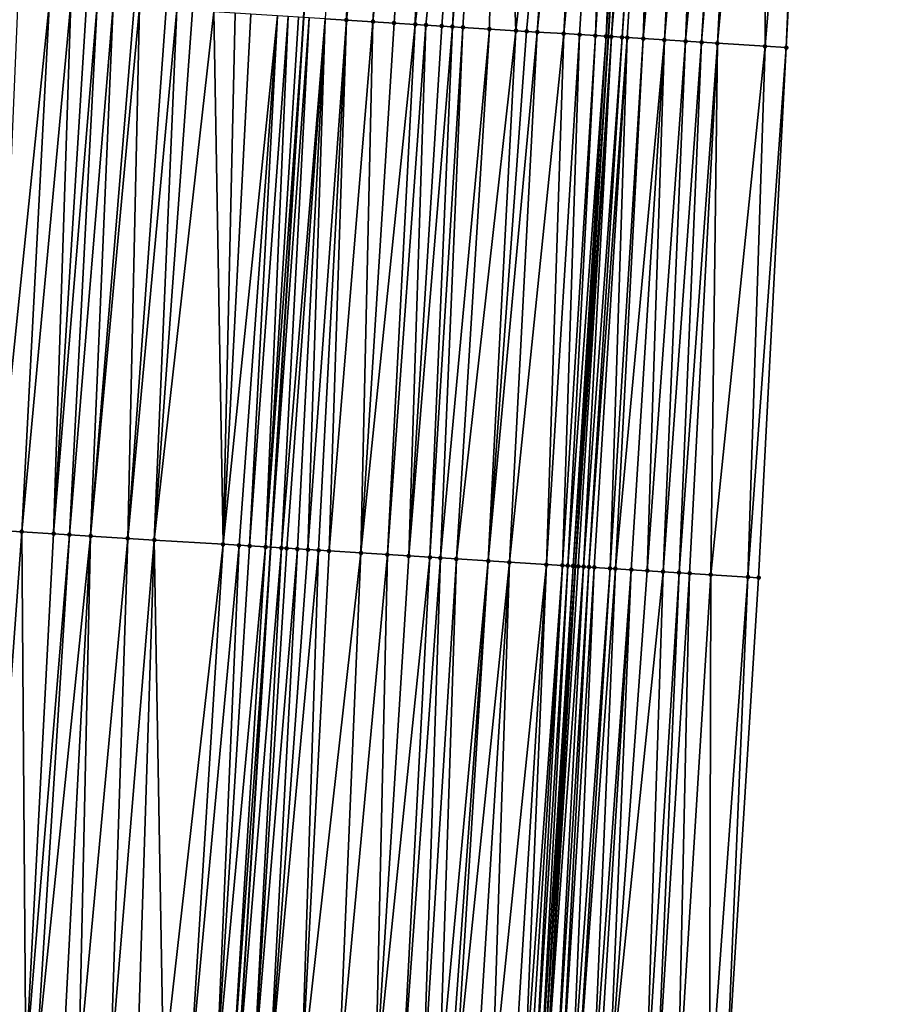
# Model space of a CAD drawing. Header units: feet. Extents: x 2004186 to 2014793, y 836912 to 864902.
# Tile 275 of 656: x 2010718 to 2010751, y 845384 to 845421. Entities that reach past the tile are written whole.
import ezdxf

# ---------------------------------------------------------------- set-up
doc = ezdxf.new("R2010")
doc.units = ezdxf.units.FT
doc.header["$LTSCALE"] = 100
doc.header["$MEASUREMENT"] = 0
for name, color, linetype, lineweight in [('EP_Travel Lane', 5, 'Continuous', 40), ('GPL_Skip Line', 2, 'Continuous', 40), ('Road Shots', 4, 'Continuous', 200), ('Road X-Section', 30, 'Continuous', 13)]:
    doc.layers.add(name, color=color, linetype=linetype, lineweight=lineweight)
doc.layers.add('I-77 SB_MM21-27-Surface-Border', color=7, linetype='Continuous')
doc.layers.add('I-77 SB_MM21-27-Surface-TIN', color=7, linetype='Continuous')

msp = doc.modelspace()

# ---------------------------------------------------------------- linework, layer by layer
at = {"layer": 'EP_Travel Lane'}
msp.add_polyline3d([(2010724.632847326, 845161.3150765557, 420.3935569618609), (2010725.854958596, 845181.2724565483, 420.6239400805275), (2010727.077034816, 845201.2292641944, 420.8299100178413), (2010728.299182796, 845221.1872436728, 421.0287840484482), (2010729.521473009, 845241.147545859, 421.2276827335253), (2010730.743808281, 845261.1085838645, 421.368372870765), (2010731.966360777, 845281.0699911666, 421.5970695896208), (2010733.200203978, 845301.0379699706, 421.7623016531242), (2010734.445065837, 845320.9984826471, 421.93588722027), (2010735.689850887, 845340.9577637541, 422.1474841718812), (2010736.934682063, 845360.9177844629, 422.3431754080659), (2010738.179500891, 845380.8776071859, 422.5600253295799), (2010739.424329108, 845400.8375804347, 422.76288126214), (2010740.669119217, 845420.7969426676, 422.9886460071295), (2010741.913966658, 845440.7572241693, 423.1824225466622), (2010743.147792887, 845460.7465375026, 423.3641605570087), (2010744.358127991, 845480.7147733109, 423.5769885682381), (2010745.534212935, 845500.6996814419, 423.7606588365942)], dxfattribs=at)
at = {"layer": 'GPL_Skip Line'}
msp.add_polyline3d([(2010712.907572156, 845162.0530814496, 420.5808759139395), (2010714.167060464, 845182.0081641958, 420.8089347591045), (2010715.426537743, 845201.9630721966, 420.9959033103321), (2010716.686061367, 845221.918714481, 421.189649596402), (2010717.945758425, 845241.877104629, 421.3686069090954), (2010719.205474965, 845261.8358034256, 421.4966212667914), (2010720.465097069, 845281.7946909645, 421.7053708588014), (2010721.718266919, 845301.754308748, 421.8628080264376), (2010722.964630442, 845321.7147774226, 421.998190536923), (2010724.210918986, 845341.6740452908, 422.1988939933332), (2010725.457265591, 845361.634243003, 422.364738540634), (2010726.703593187, 845381.5941362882, 422.5644940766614), (2010727.949923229, 845401.5540687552, 422.7620795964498), (2010729.196212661, 845421.5133508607, 422.9865330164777), (2010730.442296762, 845441.4733415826, 423.1701646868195), (2010731.66341167, 845461.433952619, 423.3477976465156), (2010732.852232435, 845481.396925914, 423.5040927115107), (2010734.017537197, 845501.3618563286, 423.6647231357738)], dxfattribs=at)
at = {"layer": 'I-77 SB_MM21-27-Surface-Border', "color": 3, "linetype": 'ByBlock', "lineweight": -2}
msp.add_polyline3d([(2010751.388839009, 845500.362919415, 423.8273074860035), (2010750.221738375, 845480.3672347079, 423.6017408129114), (2010749.431602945, 845460.370289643, 423.386504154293), (2010748.407332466, 845440.3519619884, 423.1794726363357), (2010747.36085481, 845420.3794303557, 422.956299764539), (2010746.314189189, 845400.4078855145, 422.7114001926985), (2010745.067891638, 845380.4484733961, 422.461686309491), (2010744.021187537, 845360.4763123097, 422.2382229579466), (2010741.377584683, 845340.6037222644, 422.0289556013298), (2010741.528599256, 845320.557597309, 421.778240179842), (2010740.282210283, 845300.5967210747, 421.6041025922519), (2010739.02837748, 845280.6265167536, 421.380726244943), (2010737.569102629, 845260.6794357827, 421.1655217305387), (2010736.309392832, 845240.720843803, 420.9974198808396), (2010734.650537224, 845220.7883961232, 420.8122539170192), (2010733.191416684, 845200.8454455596, 420.6018358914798), (2010732.131609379, 845180.879003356, 420.3721934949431), (2010730.872119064, 845160.9238887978, 420.1549066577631)], dxfattribs=at)
at = {"layer": 'I-77 SB_MM21-27-Surface-TIN', "color": 128, "linetype": 'ByBlock', "lineweight": -2}
for points in [[(2010731.240743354, 845441.4235114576, 423.1695345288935), (2010729.994662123, 845421.4635666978, 422.979454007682), (2010730.793106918, 845421.4137078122, 422.9797200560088)], [(2010733.0372424, 845441.3113010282, 423.1789004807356), (2010731.240743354, 845441.4235114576, 423.1695345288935), (2010730.793106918, 845421.4137078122, 422.9797200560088)], [(2010733.0372424, 845441.3113010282, 423.1789004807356), (2010730.793106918, 845421.4137078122, 422.9797200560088), (2010731.791160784, 845421.3513501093, 422.9834041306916)], [(2010733.83568511, 845441.261408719, 423.1855082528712), (2010733.0372424, 845441.3113010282, 423.1789004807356), (2010731.791160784, 845421.3513501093, 422.9834041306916)], [(2010733.83568511, 845441.261408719, 423.1855082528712), (2010731.791160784, 845421.3513501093, 422.9834041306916), (2010732.58960197, 845421.3014334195, 422.9893521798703)], [(2010733.83568511, 845441.261408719, 423.1855082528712), (2010732.58960197, 845421.3014334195, 422.9893521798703), (2010733.388042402, 845421.251504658, 422.9964868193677)], [(2010735.831800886, 845441.1368221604, 423.185241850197), (2010733.83568511, 845441.261408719, 423.1855082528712), (2010733.388042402, 845421.251504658, 422.9964868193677)], [(2010735.831800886, 845441.1368221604, 423.185241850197), (2010733.388042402, 845421.251504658, 422.9964868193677), (2010733.787262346, 845421.2265359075, 423.0004836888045)], [(2010735.831800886, 845441.1368221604, 423.185241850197), (2010733.787262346, 845421.2265359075, 423.0004836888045), (2010734.386097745, 845421.1891706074, 422.997845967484)], [(2010735.831800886, 845441.1368221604, 423.185241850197), (2010734.386097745, 845421.1891706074, 422.997845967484), (2010734.785318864, 845421.164220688, 422.9999917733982)], [(2010736.430633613, 845441.0994140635, 423.1889016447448), (2010735.831800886, 845441.1368221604, 423.185241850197), (2010734.785318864, 845421.164220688, 422.9999917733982)], [(2010736.430633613, 845441.0994140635, 423.1889016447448), (2010734.785318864, 845421.164220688, 422.9999917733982), (2010735.184540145, 845421.1392733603, 423.0018828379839)], [(2010736.430633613, 845441.0994140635, 423.1889016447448), (2010735.184540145, 845421.1392733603, 423.0018828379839), (2010736.182596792, 845421.0769601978, 423.0011887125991)], [(2010736.430633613, 845441.0994140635, 423.1889016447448), (2010736.182596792, 845421.0769601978, 423.0011887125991), (2010737.180655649, 845421.0146824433, 422.9970140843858)], [(2010739.424808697, 845440.912556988, 423.1858526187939), (2010736.430633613, 845441.0994140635, 423.1889016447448), (2010737.180655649, 845421.0146824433, 422.9970140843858)], [(2010739.424808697, 845440.912556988, 423.1858526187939), (2010737.180655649, 845421.0146824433, 422.9970140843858), (2010737.579877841, 845420.9897496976, 422.9974717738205)], [(2010739.424808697, 845440.912556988, 423.1858526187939), (2010737.579877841, 845420.9897496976, 422.9974717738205), (2010737.979101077, 845420.9648336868, 422.9962844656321)], [(2010740.023641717, 845440.8751535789, 423.1889667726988), (2010739.424808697, 845440.912556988, 423.1858526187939), (2010737.979101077, 845420.9648336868, 422.9962844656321)], [(2010740.023641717, 845440.8751535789, 423.1889667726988), (2010737.979101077, 845420.9648336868, 422.9962844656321), (2010738.97715485, 845420.9024745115, 423.0001133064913)], [(2010740.822090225, 845440.8253541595, 423.1847626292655), (2010740.023641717, 845440.8751535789, 423.1889667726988), (2010738.97715485, 845420.9024745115, 423.0001133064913)], [(2010740.822090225, 845440.8253541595, 423.1847626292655), (2010738.97715485, 845420.9024745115, 423.0001133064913), (2010739.575988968, 845420.8650886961, 422.999492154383)], [(2010740.822090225, 845440.8253541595, 423.1847626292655), (2010739.575988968, 845420.8650886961, 422.999492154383), (2010740.174824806, 845420.8277304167, 422.9961643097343)], [(2010741.42092785, 845440.7880245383, 423.1792882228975), (2010740.822090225, 845440.8253541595, 423.1847626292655), (2010740.174824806, 845420.8277304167, 422.9961643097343)], [(2010741.42092785, 845440.7880245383, 423.1792882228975), (2010740.174824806, 845420.8277304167, 422.9961643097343), (2010740.574052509, 845420.8028859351, 422.9879458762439)], [(2010741.820150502, 845440.7630991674, 423.1801729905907), (2010741.42092785, 845440.7880245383, 423.1792882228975), (2010740.574052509, 845420.8028859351, 422.9879458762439)], [(2010741.820150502, 845440.7630991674, 423.1801729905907), (2010740.574052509, 845420.8028859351, 422.9879458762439), (2010741.913966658, 845440.7572241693, 423.1824225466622)], [(2010740.574052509, 845420.8028859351, 422.9879458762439), (2010740.669119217, 845420.7969426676, 422.9886460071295), (2010741.913966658, 845440.7572241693, 423.1824225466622)], [(2010740.773662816, 845420.790406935, 422.9894159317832), (2010741.913966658, 845440.7572241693, 423.1824225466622), (2010740.669119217, 845420.7969426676, 422.9886460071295)], [(2010742.418977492, 845440.7255991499, 423.1945318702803), (2010741.913966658, 845440.7572241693, 423.1824225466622), (2010740.773662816, 845420.790406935, 422.9894159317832)], [(2010742.418977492, 845440.7255991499, 423.1945318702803), (2010740.773662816, 845420.790406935, 422.9894159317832), (2010741.172877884, 845420.7653601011, 423.0010881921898)], [(2010742.618588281, 845440.7131278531, 423.1959765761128), (2010742.418977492, 845440.7255991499, 423.1945318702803), (2010741.172877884, 845420.7653601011, 423.0010881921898)], [(2010742.618588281, 845440.7131278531, 423.1959765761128), (2010741.172877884, 845420.7653601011, 423.0010881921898), (2010741.372488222, 845420.7528815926, 423.0025099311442)], [(2010742.618588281, 845440.7131278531, 423.1959765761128), (2010741.372488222, 845420.7528815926, 423.0025099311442), (2010741.971326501, 845420.7155624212, 422.9953378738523)], [(2010743.816260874, 845440.6384260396, 423.1899828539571), (2010742.618588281, 845440.7131278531, 423.1959765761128), (2010741.971326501, 845420.7155624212, 422.9953378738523)], [(2010743.816260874, 845440.6384260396, 423.1899828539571), (2010741.971326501, 845420.7155624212, 422.9953378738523), (2010742.769773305, 845420.6657356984, 422.9924423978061)], [(2010744.415093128, 845440.6010103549, 423.1945257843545), (2010743.816260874, 845440.6384260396, 423.1899828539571), (2010742.769773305, 845420.6657356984, 422.9924423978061)], [(2010744.415093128, 845440.6010103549, 423.1945257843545), (2010742.769773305, 845420.6657356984, 422.9924423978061), (2010743.568222, 845420.6159392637, 422.9865696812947)], [(2010745.413153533, 845440.5387574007, 423.1896989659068), (2010744.415093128, 845440.6010103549, 423.1945257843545), (2010743.568222, 845420.6159392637, 422.9865696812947)], [(2010745.413153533, 845440.5387574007, 423.1896989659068), (2010743.568222, 845420.6159392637, 422.9865696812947), (2010744.167061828, 845420.5786449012, 422.9769589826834)], [(2010745.812378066, 845440.5138621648, 423.1870761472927), (2010745.413153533, 845440.5387574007, 423.1896989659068), (2010744.167061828, 845420.5786449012, 422.9769589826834)], [(2010745.812378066, 845440.5138621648, 423.1870761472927), (2010744.167061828, 845420.5786449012, 422.9769589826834), (2010744.765898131, 845420.5412940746, 422.9728985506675)], [(2010746.61082418, 845440.4640244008, 423.1873351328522), (2010745.812378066, 845440.5138621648, 423.1870761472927), (2010744.765898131, 845420.5412940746, 422.9728985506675)], [(2010746.61082418, 845440.4640244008, 423.1873351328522), (2010744.765898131, 845420.5412940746, 422.9728985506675), (2010746.562406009, 845420.4292250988, 422.9623387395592)], [(2010748.207720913, 845440.364421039, 423.1794533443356), (2010746.61082418, 845440.4640244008, 423.1873351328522), (2010746.562406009, 845420.4292250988, 422.9623387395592)], [(2010748.207720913, 845440.364421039, 423.1794533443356), (2010746.562406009, 845420.4292250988, 422.9623387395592), (2010747.36085481, 845420.3794303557, 422.956299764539)], [(2010748.207720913, 845440.364421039, 423.1794533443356), (2010747.36085481, 845420.3794303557, 422.956299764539), (2010748.407332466, 845440.3519619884, 423.1794726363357)], [(2010719.614874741, 845422.1116515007, 422.9839290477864), (2010718.417202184, 845422.1863539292, 422.9919736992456), (2010717.570127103, 845402.2020135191, 422.7805602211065)], [(2010719.614874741, 845422.1116515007, 422.9839290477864), (2010717.570127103, 845402.2020135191, 422.7805602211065), (2010718.568186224, 845402.1397399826, 422.77591064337)], [(2010720.413320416, 845422.0618066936, 422.9828112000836), (2010719.614874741, 845422.1116515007, 422.9839290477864), (2010718.568186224, 845402.1397399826, 422.77591064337)], [(2010720.413320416, 845422.0618066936, 422.9828112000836), (2010718.568186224, 845402.1397399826, 422.77591064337), (2010719.76585821, 845402.0650284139, 422.7686704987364)], [(2010721.012160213, 845422.0245118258, 422.9732501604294), (2010720.413320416, 845422.0618066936, 422.9828112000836), (2010719.76585821, 845402.0650284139, 422.7686704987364)], [(2010721.411383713, 845421.9996000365, 422.9716478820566), (2010721.012160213, 845422.0245118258, 422.9732501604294), (2010719.76585821, 845402.0650284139, 422.7686704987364)], [(2010721.411383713, 845421.9996000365, 422.9716478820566), (2010719.76585821, 845402.0650284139, 422.7686704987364), (2010720.364693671, 845402.0276641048, 422.765899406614)], [(2010722.010214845, 845421.9621664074, 422.9757267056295), (2010721.411383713, 845421.9996000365, 422.9716478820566), (2010720.364693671, 845402.0276641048, 422.765899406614)], [(2010722.010214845, 845421.9621664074, 422.9757267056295), (2010720.364693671, 845402.0276641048, 422.765899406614), (2010721.163137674, 845401.9777925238, 422.7674332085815)], [(2010722.808654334, 845421.9122225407, 422.9843461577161), (2010722.010214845, 845421.9621664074, 422.9757267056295), (2010721.163137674, 845401.9777925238, 422.7674332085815)], [(2010723.008265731, 845421.8997609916, 422.9841008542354), (2010722.808654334, 845421.9122225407, 422.9843461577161), (2010721.163137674, 845401.9777925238, 422.7674332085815)], [(2010723.008265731, 845421.8997609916, 422.9841008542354), (2010721.163137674, 845401.9777925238, 422.7674332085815), (2010722.560419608, 845401.8905961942, 422.7622561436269)], [(2010724.006331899, 845421.8376003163, 422.9684176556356), (2010723.008265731, 845421.8997609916, 422.9841008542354), (2010722.560419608, 845401.8905961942, 422.7622561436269)], [(2010724.405553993, 845421.8126659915, 422.9690305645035), (2010724.006331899, 845421.8376003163, 422.9684176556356), (2010722.560419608, 845401.8905961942, 422.7622561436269)], [(2010724.405553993, 845421.8126659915, 422.9690305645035), (2010722.560419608, 845401.8905961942, 422.7622561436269), (2010723.558478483, 845401.8283187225, 422.7579984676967)], [(2010725.004385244, 845421.7752342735, 422.9729215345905), (2010724.405553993, 845421.8126659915, 422.9690305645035), (2010723.558478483, 845401.8283187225, 422.7579984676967)], [(2010725.802832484, 845421.7254145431, 422.9693387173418), (2010725.004385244, 845421.7752342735, 422.9729215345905), (2010723.558478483, 845401.8283187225, 422.7579984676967)], [(2010725.802832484, 845421.7254145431, 422.9693387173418), (2010723.558478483, 845401.8283187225, 422.7579984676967), (2010726.153425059, 845401.6662932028, 422.7572950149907)], [(2010726.601275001, 845421.6755191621, 422.9731921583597), (2010725.802832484, 845421.7254145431, 422.9693387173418), (2010726.153425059, 845401.6662932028, 422.7572950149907)], [(2010727.200105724, 845421.638078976, 422.9779155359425), (2010726.601275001, 845421.6755191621, 422.9731921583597), (2010726.153425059, 845401.6662932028, 422.7572950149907)], [(2010728.198161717, 845421.575755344, 422.9782505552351), (2010727.200105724, 845421.638078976, 422.9779155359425), (2010726.153425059, 845401.6662932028, 422.7572950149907)], [(2010728.198161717, 845421.575755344, 422.9782505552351), (2010726.153425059, 845401.6662932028, 422.7572950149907), (2010726.752257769, 845401.6288848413, 422.7589110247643)], [(2010728.198161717, 845421.575755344, 422.9782505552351), (2010726.752257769, 845401.6288848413, 422.7589110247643), (2010727.151481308, 845401.6039736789, 422.7572252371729)], [(2010728.597379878, 845421.5507580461, 422.9850535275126), (2010728.198161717, 845421.575755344, 422.9782505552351), (2010727.151481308, 845401.6039736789, 422.7572252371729)], [(2010728.597379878, 845421.5507580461, 422.9850535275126), (2010727.151481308, 845401.6039736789, 422.7572252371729), (2010727.750312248, 845401.5665369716, 422.7616641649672)], [(2010728.996601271, 845421.5258125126, 422.9867682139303), (2010728.597379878, 845421.5507580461, 422.9850535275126), (2010727.750312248, 845401.5665369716, 422.7616641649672)], [(2010728.996601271, 845421.5258125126, 422.9867682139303), (2010727.750312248, 845401.5665369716, 422.7616641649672), (2010729.196212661, 845421.5133508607, 422.9865330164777)], [(2010727.750312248, 845401.5665369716, 422.7616641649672), (2010727.949923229, 845401.5540687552, 422.7620795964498), (2010729.196212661, 845421.5133508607, 422.9865330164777)], [(2010729.395824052, 845421.5008892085, 422.9862978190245), (2010729.196212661, 845421.5133508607, 422.9865330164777), (2010727.949923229, 845401.5540687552, 422.7620795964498)], [(2010729.395824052, 845421.5008892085, 422.9862978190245), (2010727.949923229, 845401.5540687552, 422.7620795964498), (2010728.34914519, 845401.5291323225, 422.7629104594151)], [(2010729.994662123, 845421.4635666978, 422.979454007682), (2010729.395824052, 845421.5008892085, 422.9862978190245), (2010728.34914519, 845401.5291323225, 422.7629104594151)], [(2010729.994662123, 845421.4635666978, 422.979454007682), (2010728.34914519, 845401.5291323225, 422.7629104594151), (2010728.54875358, 845401.5166226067, 422.7674587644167)], [(2010729.994662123, 845421.4635666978, 422.979454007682), (2010728.54875358, 845401.5166226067, 422.7674587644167), (2010728.947973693, 845401.4916565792, 422.7712369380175)], [(2010729.994662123, 845421.4635666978, 422.979454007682), (2010728.947973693, 845401.4916565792, 422.7712369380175), (2010729.347196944, 845401.4667407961, 422.7700113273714)], [(2010730.793106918, 845421.4137078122, 422.9797200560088), (2010729.994662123, 845421.4635666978, 422.979454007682), (2010729.347196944, 845401.4667407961, 422.7700113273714)], [(2010730.793106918, 845421.4137078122, 422.9797200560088), (2010729.347196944, 845401.4667407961, 422.7700113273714), (2010729.746423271, 845401.4418742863, 422.7638786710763)], [(2010730.793106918, 845421.4137078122, 422.9797200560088), (2010729.746423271, 845401.4418742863, 422.7638786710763), (2010730.145646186, 845401.4169531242, 422.7631887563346)], [(2010731.791160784, 845421.3513501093, 422.9834041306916), (2010730.793106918, 845421.4137078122, 422.9797200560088), (2010730.145646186, 845401.4169531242, 422.7631887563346)], [(2010731.791160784, 845421.3513501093, 422.9834041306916), (2010730.145646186, 845401.4169531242, 422.7631887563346), (2010731.343309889, 845401.3421088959, 422.7691599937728)], [(2010732.58960197, 845421.3014334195, 422.9893521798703), (2010731.791160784, 845421.3513501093, 422.9834041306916), (2010731.343309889, 845401.3421088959, 422.7691599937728)], [(2010733.388042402, 845421.251504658, 422.9964868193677), (2010732.58960197, 845421.3014334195, 422.9893521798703), (2010731.343309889, 845401.3421088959, 422.7691599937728)], [(2010733.388042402, 845421.251504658, 422.9964868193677), (2010731.343309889, 845401.3421088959, 422.7691599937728), (2010732.341357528, 845401.2796514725, 422.7828234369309)], [(2010733.787262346, 845421.2265359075, 423.0004836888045), (2010733.388042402, 845421.251504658, 422.9964868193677), (2010732.341357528, 845401.2796514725, 422.7828234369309)], [(2010733.787262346, 845421.2265359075, 423.0004836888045), (2010732.341357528, 845401.2796514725, 422.7828234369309), (2010733.139799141, 845401.2297416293, 422.7881677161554)], [(2010734.386097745, 845421.1891706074, 422.997845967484), (2010733.787262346, 845421.2265359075, 423.0004836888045), (2010733.139799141, 845401.2297416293, 422.7881677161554)], [(2010734.785318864, 845421.164220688, 422.9999917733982), (2010734.386097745, 845421.1891706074, 422.997845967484), (2010733.139799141, 845401.2297416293, 422.7881677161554)], [(2010734.785318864, 845421.164220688, 422.9999917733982), (2010733.139799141, 845401.2297416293, 422.7881677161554), (2010733.93824436, 845401.1798895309, 422.7877612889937)], [(2010735.184540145, 845421.1392733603, 423.0018828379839), (2010734.785318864, 845421.164220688, 422.9999917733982), (2010733.93824436, 845401.1798895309, 422.7877612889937)], [(2010735.184540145, 845421.1392733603, 423.0018828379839), (2010733.93824436, 845401.1798895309, 422.7877612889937), (2010734.337467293, 845401.1549686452, 422.7870438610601)], [(2010736.182596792, 845421.0769601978, 423.0011887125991), (2010735.184540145, 845421.1392733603, 423.0018828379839), (2010734.337467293, 845401.1549686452, 422.7870438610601)], [(2010736.182596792, 845421.0769601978, 423.0011887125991), (2010734.337467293, 845401.1549686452, 422.7870438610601), (2010734.936303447, 845401.1176154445, 422.7831665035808)], [(2010737.180655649, 845421.0146824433, 422.9970140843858), (2010736.182596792, 845421.0769601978, 423.0011887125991), (2010734.936303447, 845401.1176154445, 422.7831665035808)], [(2010737.180655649, 845421.0146824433, 422.9970140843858), (2010734.936303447, 845401.1176154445, 422.7831665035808), (2010736.133971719, 845401.042844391, 422.7818503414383)], [(2010737.579877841, 845420.9897496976, 422.9974717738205), (2010737.180655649, 845421.0146824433, 422.9970140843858), (2010736.133971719, 845401.042844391, 422.7818503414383)], [(2010737.979101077, 845420.9648336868, 422.9962844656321), (2010737.579877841, 845420.9897496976, 422.9974717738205), (2010736.133971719, 845401.042844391, 422.7818503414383)], [(2010737.979101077, 845420.9648336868, 422.9962844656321), (2010736.133971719, 845401.042844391, 422.7818503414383), (2010736.93241393, 845400.9929441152, 422.7862418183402)], [(2010738.97715485, 845420.9024745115, 423.0001133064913), (2010737.979101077, 845420.9648336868, 422.9962844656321), (2010736.93241393, 845400.9929441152, 422.7862418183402)], [(2010738.97715485, 845420.9024745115, 423.0001133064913), (2010736.93241393, 845400.9929441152, 422.7862418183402), (2010738.329692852, 845400.9056995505, 422.7858684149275)], [(2010739.575988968, 845420.8650886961, 422.999492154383), (2010738.97715485, 845420.9024745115, 423.0001133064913), (2010738.329692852, 845400.9056995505, 422.7858684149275)], [(2010739.575988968, 845420.8650886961, 422.999492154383), (2010738.329692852, 845400.9056995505, 422.7858684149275), (2010738.928528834, 845400.8683435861, 422.7822662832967)], [(2010740.174824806, 845420.8277304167, 422.9961643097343), (2010739.575988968, 845420.8650886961, 422.999492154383), (2010738.928528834, 845400.8683435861, 422.7822662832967)], [(2010740.174824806, 845420.8277304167, 422.9961643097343), (2010738.928528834, 845400.8683435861, 422.7822662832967), (2010739.12814558, 845400.8559676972, 422.7734869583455)], [(2010740.574052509, 845420.8028859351, 422.9879458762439), (2010740.174824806, 845420.8277304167, 422.9961643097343), (2010739.12814558, 845400.8559676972, 422.7734869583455)], [(2010740.574052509, 845420.8028859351, 422.9879458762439), (2010739.12814558, 845400.8559676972, 422.7734869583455), (2010739.327764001, 845400.8436186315, 422.7620363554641)], [(2010740.574052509, 845420.8028859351, 422.9879458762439), (2010739.327764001, 845400.8436186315, 422.7620363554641), (2010740.669119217, 845420.7969426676, 422.9886460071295)], [(2010739.327764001, 845400.8436186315, 422.7620363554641), (2010739.424329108, 845400.8375804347, 422.76288126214), (2010740.669119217, 845420.7969426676, 422.9886460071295)], [(2010740.773662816, 845420.790406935, 422.9894159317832), (2010740.669119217, 845420.7969426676, 422.9886460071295), (2010739.424329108, 845400.8375804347, 422.76288126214)], [(2010740.773662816, 845420.790406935, 422.9894159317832), (2010739.424329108, 845400.8375804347, 422.76288126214), (2010739.527374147, 845400.8311370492, 422.76378286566)], [(2010740.773662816, 845420.790406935, 422.9894159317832), (2010739.527374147, 845400.8311370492, 422.76378286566), (2010739.726979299, 845400.8185755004, 422.7734931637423)], [(2010741.172877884, 845420.7653601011, 423.0010881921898), (2010740.773662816, 845420.790406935, 422.9894159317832), (2010739.726979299, 845400.8185755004, 422.7734931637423)], [(2010741.172877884, 845420.7653601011, 423.0010881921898), (2010739.726979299, 845400.8185755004, 422.7734931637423), (2010739.926587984, 845400.806070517, 422.7775701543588)], [(2010741.372488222, 845420.7528815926, 423.0025099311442), (2010741.172877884, 845420.7653601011, 423.0010881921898), (2010739.926587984, 845400.806070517, 422.7775701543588)], [(2010741.372488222, 845420.7528815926, 423.0025099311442), (2010739.926587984, 845400.806070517, 422.7775701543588), (2010740.12619918, 845400.7936057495, 422.7776421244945)], [(2010741.372488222, 845420.7528815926, 423.0025099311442), (2010740.12619918, 845400.7936057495, 422.7776421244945), (2010740.725042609, 845400.756369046, 422.7621629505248)], [(2010741.971326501, 845420.7155624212, 422.9953378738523), (2010741.372488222, 845420.7528815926, 423.0025099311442), (2010740.725042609, 845400.756369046, 422.7621629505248)], [(2010741.971326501, 845420.7155624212, 422.9953378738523), (2010740.725042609, 845400.756369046, 422.7621629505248), (2010740.924655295, 845400.7439281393, 422.7598586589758)], [(2010742.769773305, 845420.6657356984, 422.9924423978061), (2010741.971326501, 845420.7155624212, 422.9953378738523), (2010740.924655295, 845400.7439281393, 422.7598586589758)], [(2010742.769773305, 845420.6657356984, 422.9924423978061), (2010740.924655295, 845400.7439281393, 422.7598586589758), (2010741.523486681, 845400.7064985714, 422.7635865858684)], [(2010742.769773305, 845420.6657356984, 422.9924423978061), (2010741.523486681, 845400.7064985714, 422.7635865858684), (2010742.12232207, 845400.6691331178, 422.7609294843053)], [(2010743.568222, 845420.6159392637, 422.9865696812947), (2010742.769773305, 845420.6657356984, 422.9924423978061), (2010742.12232207, 845400.6691331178, 422.7609294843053)], [(2010743.568222, 845420.6159392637, 422.9865696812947), (2010742.12232207, 845400.6691331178, 422.7609294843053), (2010742.721161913, 845400.6318389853, 422.7511696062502)], [(2010744.167061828, 845420.5786449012, 422.9769589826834), (2010743.568222, 845420.6159392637, 422.9865696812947), (2010742.721161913, 845400.6318389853, 422.7511696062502)], [(2010744.167061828, 845420.5786449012, 422.9769589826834), (2010742.721161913, 845400.6318389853, 422.7511696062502), (2010743.319999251, 845400.5945047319, 422.7454052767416)], [(2010744.765898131, 845420.5412940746, 422.9728985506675), (2010744.167061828, 845420.5786449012, 422.9769589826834), (2010743.319999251, 845400.5945047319, 422.7454052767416)], [(2010744.765898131, 845420.5412940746, 422.9728985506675), (2010743.319999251, 845400.5945047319, 422.7454052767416), (2010743.719226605, 845400.569654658, 422.7376357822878)], [(2010744.765898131, 845420.5412940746, 422.9728985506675), (2010743.719226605, 845400.569654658, 422.7376357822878), (2010744.517675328, 845400.5198586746, 422.7316409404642)], [(2010746.562406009, 845420.4292250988, 422.9623387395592), (2010744.765898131, 845420.5412940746, 422.9728985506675), (2010744.517675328, 845400.5198586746, 422.7316409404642)], [(2010746.562406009, 845420.4292250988, 422.9623387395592), (2010744.517675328, 845400.5198586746, 422.7316409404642), (2010745.91496399, 845400.4327701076, 422.7157319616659)], [(2010746.562406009, 845420.4292250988, 422.9623387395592), (2010745.91496399, 845400.4327701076, 422.7157319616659), (2010747.36085481, 845420.3794303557, 422.956299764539)], [(2010747.36085481, 845420.3794303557, 422.956299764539), (2010745.91496399, 845400.4327701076, 422.7157319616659), (2010746.314189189, 845400.4078855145, 422.7114001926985)], [(2010718.568186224, 845402.1397399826, 422.77591064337), (2010717.570127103, 845402.2020135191, 422.7805602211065), (2010717.122242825, 845382.1922376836, 422.5817503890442)], [(2010718.568186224, 845402.1397399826, 422.77591064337), (2010717.122242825, 845382.1922376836, 422.5817503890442), (2010718.719136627, 845382.0925873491, 422.5755549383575)], [(2010719.76585821, 845402.0650284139, 422.7686704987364), (2010718.568186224, 845402.1397399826, 422.77591064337), (2010718.719136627, 845382.0925873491, 422.5755549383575)], [(2010720.364693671, 845402.0276641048, 422.765899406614), (2010719.76585821, 845402.0650284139, 422.7686704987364), (2010718.719136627, 845382.0925873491, 422.5755549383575)], [(2010720.364693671, 845402.0276641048, 422.765899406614), (2010718.719136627, 845382.0925873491, 422.5755549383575), (2010719.11836145, 845382.0676967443, 422.5718106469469)], [(2010721.163137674, 845401.9777925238, 422.7674332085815), (2010720.364693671, 845402.0276641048, 422.765899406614), (2010719.11836145, 845382.0676967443, 422.5718106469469)], [(2010721.163137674, 845401.9777925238, 422.7674332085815), (2010719.11836145, 845382.0676967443, 422.5718106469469), (2010720.116417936, 845382.0053810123, 422.5713619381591)], [(2010721.163137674, 845401.9777925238, 422.7674332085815), (2010720.116417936, 845382.0053810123, 422.5713619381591), (2010720.715251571, 845381.9679874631, 422.5715032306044)], [(2010722.560419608, 845401.8905961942, 422.7622561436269), (2010721.163137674, 845401.9777925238, 422.7674332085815), (2010720.715251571, 845381.9679874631, 422.5715032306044)], [(2010722.560419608, 845401.8905961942, 422.7622561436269), (2010720.715251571, 845381.9679874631, 422.5715032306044), (2010721.912923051, 845381.8932677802, 422.5650518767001)], [(2010723.558478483, 845401.8283187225, 422.7579984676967), (2010722.560419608, 845401.8905961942, 422.7622561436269), (2010721.912923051, 845381.8932677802, 422.5650518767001)], [(2010723.558478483, 845401.8283187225, 422.7579984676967), (2010721.912923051, 845381.8932677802, 422.5650518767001), (2010722.910978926, 845381.8309422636, 422.5655805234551)], [(2010723.558478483, 845401.8283187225, 422.7579984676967), (2010722.910978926, 845381.8309422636, 422.5655805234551), (2010723.909035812, 845381.7686329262, 422.5644930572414)], [(2010726.153425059, 845401.6662932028, 422.7572950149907), (2010723.558478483, 845401.8283187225, 422.7579984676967), (2010723.909035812, 845381.7686329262, 422.5644930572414)], [(2010726.153425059, 845401.6662932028, 422.7572950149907), (2010723.909035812, 845381.7686329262, 422.5644930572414), (2010724.907091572, 845381.7063055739, 422.5652050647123)], [(2010726.752257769, 845401.6288848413, 422.7589110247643), (2010726.153425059, 845401.6662932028, 422.7572950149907), (2010724.907091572, 845381.7063055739, 422.5652050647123)], [(2010726.752257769, 845401.6288848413, 422.7589110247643), (2010724.907091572, 845381.7063055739, 422.5652050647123), (2010725.905149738, 845381.64401675, 422.5620685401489)], [(2010727.151481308, 845401.6039736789, 422.7572252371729), (2010726.752257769, 845401.6288848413, 422.7589110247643), (2010725.905149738, 845381.64401675, 422.5620685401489)], [(2010727.750312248, 845401.5665369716, 422.7616641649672), (2010727.151481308, 845401.6039736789, 422.7572252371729), (2010725.905149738, 845381.64401675, 422.5620685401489)], [(2010727.750312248, 845401.5665369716, 422.7616641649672), (2010725.905149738, 845381.64401675, 422.5620685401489), (2010726.503981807, 845381.6065981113, 422.5647159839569)], [(2010727.750312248, 845401.5665369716, 422.7616641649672), (2010726.503981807, 845381.6065981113, 422.5647159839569), (2010727.949923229, 845401.5540687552, 422.7620795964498)], [(2010726.503981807, 845381.6065981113, 422.5647159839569), (2010726.703593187, 845381.5941362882, 422.5644940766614), (2010727.949923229, 845401.5540687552, 422.7620795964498)], [(2010728.34914519, 845401.5291323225, 422.7629104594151), (2010727.949923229, 845401.5540687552, 422.7620795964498), (2010726.703593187, 845381.5941362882, 422.5644940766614)], [(2010728.34914519, 845401.5291323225, 422.7629104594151), (2010726.703593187, 845381.5941362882, 422.5644940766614), (2010727.302427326, 845381.5567508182, 422.5638283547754)], [(2010728.54875358, 845401.5166226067, 422.7674587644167), (2010728.34914519, 845401.5291323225, 422.7629104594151), (2010727.302427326, 845381.5567508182, 422.5638283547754)], [(2010728.947973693, 845401.4916565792, 422.7712369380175), (2010728.54875358, 845401.5166226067, 422.7674587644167), (2010727.302427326, 845381.5567508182, 422.5638283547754)], [(2010728.947973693, 845401.4916565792, 422.7712369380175), (2010727.302427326, 845381.5567508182, 422.5638283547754), (2010727.901260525, 845381.519350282, 422.5646675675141)], [(2010729.347196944, 845401.4667407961, 422.7700113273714), (2010728.947973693, 845401.4916565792, 422.7712369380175), (2010727.901260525, 845381.519350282, 422.5646675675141)], [(2010729.746423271, 845401.4418742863, 422.7638786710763), (2010729.347196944, 845401.4667407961, 422.7700113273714), (2010727.901260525, 845381.519350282, 422.5646675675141)], [(2010729.746423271, 845401.4418742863, 422.7638786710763), (2010727.901260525, 845381.519350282, 422.5646675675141), (2010729.098923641, 845381.4444966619, 422.5715948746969)], [(2010730.145646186, 845401.4169531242, 422.7631887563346), (2010729.746423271, 845401.4418742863, 422.7638786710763), (2010729.098923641, 845381.4444966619, 422.5715948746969)], [(2010731.343309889, 845401.3421088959, 422.7691599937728), (2010730.145646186, 845401.4169531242, 422.7631887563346), (2010729.098923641, 845381.4444966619, 422.5715948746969)], [(2010731.343309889, 845401.3421088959, 422.7691599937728), (2010729.098923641, 845381.4444966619, 422.5715948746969), (2010730.496197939, 845381.357178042, 422.5786175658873)], [(2010732.341357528, 845401.2796514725, 422.7828234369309), (2010731.343309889, 845401.3421088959, 422.7691599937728), (2010730.496197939, 845381.357178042, 422.5786175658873)], [(2010732.341357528, 845401.2796514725, 422.7828234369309), (2010730.496197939, 845381.357178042, 422.5786175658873), (2010731.893474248, 845381.2698916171, 422.5824243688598)], [(2010733.139799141, 845401.2297416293, 422.7881677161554), (2010732.341357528, 845401.2796514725, 422.7828234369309), (2010731.893474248, 845381.2698916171, 422.5824243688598)], [(2010733.93824436, 845401.1798895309, 422.7877612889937), (2010733.139799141, 845401.2297416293, 422.7881677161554), (2010731.893474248, 845381.2698916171, 422.5824243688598)], [(2010733.93824436, 845401.1798895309, 422.7877612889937), (2010731.893474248, 845381.2698916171, 422.5824243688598), (2010732.891530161, 845381.2075667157, 422.5828915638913)], [(2010734.337467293, 845401.1549686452, 422.7870438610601), (2010733.93824436, 845401.1798895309, 422.7877612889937), (2010732.891530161, 845381.2075667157, 422.5828915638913)], [(2010734.337467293, 845401.1549686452, 422.7870438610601), (2010732.891530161, 845381.2075667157, 422.5828915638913), (2010733.68997612, 845381.1577264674, 422.581300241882)], [(2010734.936303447, 845401.1176154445, 422.7831665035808), (2010734.337467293, 845401.1549686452, 422.7870438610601), (2010733.68997612, 845381.1577264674, 422.581300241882)], [(2010734.936303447, 845401.1176154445, 422.7831665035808), (2010733.68997612, 845381.1577264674, 422.581300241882), (2010734.288809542, 845381.1203294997, 422.5817830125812)], [(2010736.133971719, 845401.042844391, 422.7818503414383), (2010734.936303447, 845401.1176154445, 422.7831665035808), (2010734.288809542, 845381.1203294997, 422.5817830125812)], [(2010736.133971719, 845401.042844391, 422.7818503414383), (2010734.288809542, 845381.1203294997, 422.5817830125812), (2010734.688033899, 845381.0954314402, 422.5787833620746)], [(2010736.133971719, 845401.042844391, 422.7818503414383), (2010734.688033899, 845381.0954314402, 422.5787833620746), (2010734.887643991, 845381.0829489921, 422.5806216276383)], [(2010736.93241393, 845400.9929441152, 422.7862418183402), (2010736.133971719, 845401.042844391, 422.7818503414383), (2010734.887643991, 845381.0829489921, 422.5806216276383)], [(2010736.93241393, 845400.9929441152, 422.7862418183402), (2010734.887643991, 845381.0829489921, 422.5806216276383), (2010735.686090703, 845381.0331207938, 422.5778266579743)], [(2010736.93241393, 845400.9929441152, 422.7862418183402), (2010735.686090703, 845381.0331207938, 422.5778266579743), (2010736.284923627, 845380.9957158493, 422.5791062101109)], [(2010738.329692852, 845400.9056995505, 422.7858684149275), (2010736.93241393, 845400.9929441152, 422.7862418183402), (2010736.284923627, 845380.9957158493, 422.5791062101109)], [(2010738.329692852, 845400.9056995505, 422.7858684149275), (2010736.284923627, 845380.9957158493, 422.5791062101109), (2010737.083366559, 845380.9458271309, 422.5823564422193)], [(2010738.329692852, 845400.9056995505, 422.7858684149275), (2010737.083366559, 845380.9458271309, 422.5823564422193), (2010737.48259147, 845380.9209379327, 422.5784716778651)], [(2010738.928528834, 845400.8683435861, 422.7822662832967), (2010738.329692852, 845400.9056995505, 422.7858684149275), (2010737.48259147, 845380.9209379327, 422.5784716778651)], [(2010738.928528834, 845400.8683435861, 422.7822662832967), (2010737.48259147, 845380.9209379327, 422.5784716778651), (2010737.682202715, 845380.9084739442, 422.5784660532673)], [(2010738.928528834, 845400.8683435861, 422.7822662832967), (2010737.682202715, 845380.9084739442, 422.5784660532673), (2010737.881816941, 845380.8960577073, 422.5736906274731)], [(2010739.12814558, 845400.8559676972, 422.7734869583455), (2010738.928528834, 845400.8683435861, 422.7822662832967), (2010737.881816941, 845380.8960577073, 422.5736906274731)], [(2010739.12814558, 845400.8559676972, 422.7734869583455), (2010737.881816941, 845380.8960577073, 422.5736906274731), (2010738.08143498, 845380.883702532, 422.5628159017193)], [(2010739.327764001, 845400.8436186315, 422.7620363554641), (2010739.12814558, 845400.8559676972, 422.7734869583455), (2010738.08143498, 845380.883702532, 422.5628159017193)], [(2010739.327764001, 845400.8436186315, 422.7620363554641), (2010738.08143498, 845380.883702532, 422.5628159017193), (2010738.179500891, 845380.8776071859, 422.5600253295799)], [(2010739.327764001, 845400.8436186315, 422.7620363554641), (2010738.179500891, 845380.8776071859, 422.5600253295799), (2010739.424329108, 845400.8375804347, 422.76288126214)], [(2010738.281049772, 845380.8712953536, 422.5571356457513), (2010739.424329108, 845400.8375804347, 422.76288126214), (2010738.179500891, 845380.8776071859, 422.5600253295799)], [(2010739.527374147, 845400.8311370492, 422.76378286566), (2010739.424329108, 845400.8375804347, 422.76288126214), (2010738.281049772, 845380.8712953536, 422.5571356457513)], [(2010739.726979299, 845400.8185755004, 422.7734931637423), (2010739.527374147, 845400.8311370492, 422.76378286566), (2010738.281049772, 845380.8712953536, 422.5571356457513)], [(2010739.726979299, 845400.8185755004, 422.7734931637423), (2010738.281049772, 845380.8712953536, 422.5571356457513), (2010738.680268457, 845380.8463064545, 422.5632097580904)], [(2010739.926587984, 845400.806070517, 422.7775701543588), (2010739.726979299, 845400.8185755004, 422.7734931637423), (2010738.680268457, 845380.8463064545, 422.5632097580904)], [(2010739.926587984, 845400.806070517, 422.7775701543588), (2010738.680268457, 845380.8463064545, 422.5632097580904), (2010738.879880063, 845380.8338482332, 422.562628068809)], [(2010740.12619918, 845400.7936057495, 422.7776421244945), (2010739.926587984, 845400.806070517, 422.7775701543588), (2010738.879880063, 845380.8338482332, 422.562628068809)], [(2010740.12619918, 845400.7936057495, 422.7776421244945), (2010738.879880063, 845380.8338482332, 422.562628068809), (2010739.279111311, 845380.8090605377, 422.5486044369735)], [(2010740.725042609, 845400.756369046, 422.7621629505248), (2010740.12619918, 845400.7936057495, 422.7776421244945), (2010739.279111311, 845380.8090605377, 422.5486044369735)], [(2010740.725042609, 845400.756369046, 422.7621629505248), (2010739.279111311, 845380.8090605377, 422.5486044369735), (2010739.478723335, 845380.7966090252, 422.5473525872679)], [(2010740.924655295, 845400.7439281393, 422.7598586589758), (2010740.725042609, 845400.756369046, 422.7621629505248), (2010739.478723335, 845380.7966090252, 422.5473525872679)], [(2010740.924655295, 845400.7439281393, 422.7598586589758), (2010739.478723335, 845380.7966090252, 422.5473525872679), (2010740.077565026, 845380.7593445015, 422.534605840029)], [(2010741.523486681, 845400.7064985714, 422.7635865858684), (2010740.924655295, 845400.7439281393, 422.7598586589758), (2010740.077565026, 845380.7593445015, 422.534605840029)], [(2010741.523486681, 845400.7064985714, 422.7635865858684), (2010740.077565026, 845380.7593445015, 422.534605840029), (2010740.277177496, 845380.7469001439, 422.532639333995)], [(2010741.523486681, 845400.7064985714, 422.7635865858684), (2010740.277177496, 845380.7469001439, 422.532639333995), (2010740.67639485, 845380.7218899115, 422.5408443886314)], [(2010742.12232207, 845400.6691331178, 422.7609294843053), (2010741.523486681, 845400.7064985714, 422.7635865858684), (2010740.67639485, 845380.7218899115, 422.5408443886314)], [(2010742.721161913, 845400.6318389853, 422.7511696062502), (2010742.12232207, 845400.6691331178, 422.7609294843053), (2010740.67639485, 845380.7218899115, 422.5408443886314)], [(2010742.721161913, 845400.6318389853, 422.7511696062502), (2010740.67639485, 845380.7218899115, 422.5408443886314), (2010742.073690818, 845380.63491835, 422.5132002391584)], [(2010743.319999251, 845400.5945047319, 422.7454052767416), (2010742.721161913, 845400.6318389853, 422.7511696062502), (2010742.073690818, 845380.63491835, 422.5132002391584)], [(2010743.319999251, 845400.5945047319, 422.7454052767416), (2010742.073690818, 845380.63491835, 422.5132002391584), (2010742.472918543, 845380.6100742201, 422.5048136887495)], [(2010743.719226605, 845400.569654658, 422.7376357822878), (2010743.319999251, 845400.5945047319, 422.7454052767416), (2010742.472918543, 845380.6100742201, 422.5048136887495)], [(2010743.719226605, 845400.569654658, 422.7376357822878), (2010742.472918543, 845380.6100742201, 422.5048136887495), (2010743.27137079, 845380.5603346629, 422.4931645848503)], [(2010744.517675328, 845400.5198586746, 422.7316409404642), (2010743.719226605, 845400.569654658, 422.7376357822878), (2010743.27137079, 845380.5603346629, 422.4931645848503)], [(2010744.517675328, 845400.5198586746, 422.7316409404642), (2010743.27137079, 845380.5603346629, 422.4931645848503), (2010744.469051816, 845380.4857678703, 422.4714413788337)], [(2010745.91496399, 845400.4327701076, 422.7157319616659), (2010744.517675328, 845400.5198586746, 422.7316409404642), (2010744.469051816, 845380.4857678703, 422.4714413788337)], [(2010745.91496399, 845400.4327701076, 422.7157319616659), (2010744.469051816, 845380.4857678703, 422.4714413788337), (2010745.067891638, 845380.4484733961, 422.461686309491)], [(2010745.91496399, 845400.4327701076, 422.7157319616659), (2010745.067891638, 845380.4484733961, 422.461686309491), (2010746.314189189, 845400.4078855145, 422.7114001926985)]]:
    msp.add_3dface(points, dxfattribs=at)
at = {"layer": 'Road Shots', "lineweight": 100}
for p in [(2010730.793106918, 845421.4137078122, 422.9797200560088), (2010731.791160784, 845421.3513501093, 422.9834041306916), (2010732.58960197, 845421.3014334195, 422.9893521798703), (2010733.388042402, 845421.251504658, 422.9964868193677), (2010733.787262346, 845421.2265359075, 423.0004836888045), (2010734.386097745, 845421.1891706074, 422.997845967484), (2010734.785318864, 845421.164220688, 422.9999917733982), (2010735.184540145, 845421.1392733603, 423.0018828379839), (2010736.182596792, 845421.0769601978, 423.0011887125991), (2010737.180655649, 845421.0146824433, 422.9970140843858), (2010737.579877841, 845420.9897496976, 422.9974717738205), (2010737.979101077, 845420.9648336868, 422.9962844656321), (2010738.97715485, 845420.9024745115, 423.0001133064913), (2010739.575988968, 845420.8650886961, 422.999492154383), (2010740.174824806, 845420.8277304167, 422.9961643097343), (2010740.574052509, 845420.8028859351, 422.9879458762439), (2010740.773662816, 845420.790406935, 422.9894159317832), (2010741.172877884, 845420.7653601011, 423.0010881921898), (2010741.372488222, 845420.7528815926, 423.0025099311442), (2010741.971326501, 845420.7155624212, 422.9953378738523), (2010742.769773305, 845420.6657356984, 422.9924423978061), (2010743.568222, 845420.6159392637, 422.9865696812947), (2010744.167061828, 845420.5786449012, 422.9769589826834), (2010744.765898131, 845420.5412940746, 422.9728985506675), (2010746.562406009, 845420.4292250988, 422.9623387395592), (2010747.36085481, 845420.3794303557, 422.956299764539), (2010718.568186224, 845402.1397399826, 422.77591064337), (2010719.76585821, 845402.0650284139, 422.7686704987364), (2010720.364693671, 845402.0276641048, 422.765899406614), (2010721.163137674, 845401.9777925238, 422.7674332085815), (2010722.560419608, 845401.8905961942, 422.7622561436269), (2010723.558478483, 845401.8283187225, 422.7579984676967), (2010726.153425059, 845401.6662932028, 422.7572950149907), (2010726.752257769, 845401.6288848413, 422.7589110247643), (2010727.151481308, 845401.6039736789, 422.7572252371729), (2010727.750312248, 845401.5665369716, 422.7616641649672), (2010728.34914519, 845401.5291323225, 422.7629104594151), (2010728.54875358, 845401.5166226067, 422.7674587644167), (2010728.947973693, 845401.4916565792, 422.7712369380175), (2010729.347196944, 845401.4667407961, 422.7700113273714), (2010729.746423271, 845401.4418742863, 422.7638786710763), (2010730.145646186, 845401.4169531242, 422.7631887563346), (2010731.343309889, 845401.3421088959, 422.7691599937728), (2010732.341357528, 845401.2796514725, 422.7828234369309), (2010733.139799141, 845401.2297416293, 422.7881677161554), (2010733.93824436, 845401.1798895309, 422.7877612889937), (2010734.337467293, 845401.1549686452, 422.7870438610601), (2010734.936303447, 845401.1176154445, 422.7831665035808), (2010736.133971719, 845401.042844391, 422.7818503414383), (2010736.93241393, 845400.9929441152, 422.7862418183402), (2010738.329692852, 845400.9056995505, 422.7858684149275), (2010738.928528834, 845400.8683435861, 422.7822662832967), (2010739.12814558, 845400.8559676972, 422.7734869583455), (2010739.327764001, 845400.8436186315, 422.7620363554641), (2010739.527374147, 845400.8311370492, 422.76378286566), (2010739.726979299, 845400.8185755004, 422.7734931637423), (2010739.926587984, 845400.806070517, 422.7775701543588), (2010740.12619918, 845400.7936057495, 422.7776421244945), (2010740.725042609, 845400.756369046, 422.7621629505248), (2010740.924655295, 845400.7439281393, 422.7598586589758), (2010741.523486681, 845400.7064985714, 422.7635865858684), (2010742.12232207, 845400.6691331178, 422.7609294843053), (2010742.721161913, 845400.6318389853, 422.7511696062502), (2010743.319999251, 845400.5945047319, 422.7454052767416), (2010743.719226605, 845400.569654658, 422.7376357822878), (2010744.517675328, 845400.5198586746, 422.7316409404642), (2010745.91496399, 845400.4327701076, 422.7157319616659), (2010746.314189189, 845400.4078855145, 422.7114001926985)]:
    msp.add_point(p, dxfattribs=at)
at = {"layer": 'Road X-Section', "extrusion": (0.06231698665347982, 0.9980043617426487, 0.01019250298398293), "elevation": 969041.2536108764, "flags": 128}
msp.add_lwpolyline([(-1954103.8942442, -9454.735527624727), (-1954105.494244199, -9454.683828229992), (-1954107.094244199, -9454.63789007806), (-1954107.694244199, -9454.615198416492), (-1954108.294244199, -9454.591047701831), (-1954109.294244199, -9454.566704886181), (-1954109.894244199, -9454.550097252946), (-1954110.294244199, -9454.544907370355), (-1954111.094244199, -9454.535670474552), (-1954111.894244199, -9454.532701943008), (-1954112.294244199, -9454.529177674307), (-1954113.0942442, -9454.529654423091), (-1954114.094244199, -9454.525780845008), (-1954114.694244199, -9454.523237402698), (-1954115.294244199, -9454.522648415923), (-1954116.494244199, -9454.511927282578), (-1954118.294244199, -9454.497178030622), (-1954119.294244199, -9454.489083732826), (-1954120.294244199, -9454.474081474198), (-1954120.494244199, -9454.47415875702), (-1954120.894244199, -9454.479016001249), (-1954121.094244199, -9454.479520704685), (-1954121.2942442, -9454.476557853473), (-1954121.894244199, -9454.461398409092), (-1954122.294244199, -9454.45659954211), (-1954123.094244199, -9454.455006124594), (-1954124.294244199, -9454.463051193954), (-1954125.094244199, -9454.464169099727), (-1954125.694244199, -9454.473730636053), (-1954126.094244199, -9454.475332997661), (-1954126.694244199, -9454.471253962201), (-1954127.494244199, -9454.462634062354), (-1954127.694244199, -9454.462879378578), (-1954128.694244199, -9454.478563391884), (-1954129.094244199, -9454.477950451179), (-1954129.694244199, -9454.474059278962), (-1954130.494244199, -9454.477642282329), (-1954131.294244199, -9454.473788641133), (-1954131.8942442, -9454.469065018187), (-1954132.894244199, -9454.468729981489), (-1954133.294244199, -9454.461926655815), (-1954133.694244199, -9454.46021188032), (-1954134.0942442, -9454.460682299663), (-1954134.694244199, -9454.467526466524), (-1954135.494244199, -9454.467260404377), (-1954136.4942442, -9454.463576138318), (-1954137.294244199, -9454.457627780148), (-1954138.094244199, -9454.450492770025), (-1954138.494244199, -9454.446495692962), (-1954139.094244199, -9454.449133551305), (-1954139.494244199, -9454.446987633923), (-1954139.894244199, -9454.445096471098), (-1954140.894244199, -9454.44579063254), (-1954141.894244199, -9454.449965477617), (-1954142.294244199, -9454.449507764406), (-1954142.694244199, -9454.450695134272), (-1954143.694244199, -9454.446866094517), (-1954144.294244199, -9454.447487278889), (-1954144.894244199, -9454.450815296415), (-1954145.294244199, -9454.45903415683), (-1954145.494244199, -9454.457564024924), (-1954145.894244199, -9454.445891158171), (-1954146.094244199, -9454.444469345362), (-1954146.694244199, -9454.451641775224), (-1954147.494244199, -9454.454537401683), (-1954148.294244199, -9454.46041042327), (-1954148.894244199, -9454.470021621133), (-1954149.494244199, -9454.47408226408), (-1954151.294244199, -9454.484642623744), (-1954152.094244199, -9454.490681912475)], dxfattribs=at)
at = {"layer": 'Road X-Section', "extrusion": (0.06231707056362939, 0.9980056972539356, 0.01006036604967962), "elevation": 969022.4961088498, "flags": 128}
msp.add_lwpolyline([(-1954103.493742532, -9326.68430635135), (-1954104.693742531, -9326.645808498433), (-1954105.693742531, -9326.617187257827), (-1954106.293742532, -9326.60135001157), (-1954106.893742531, -9326.58920949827), (-1954107.093742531, -9326.582993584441), (-1954107.293742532, -9326.574725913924), (-1954107.893742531, -9326.54016668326), (-1954108.293742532, -9326.522575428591), (-1954108.893742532, -9326.504603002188), (-1954109.293742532, -9326.486917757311), (-1954109.493742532, -9326.476126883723), (-1954109.693742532, -9326.467357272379), (-1954109.893742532, -9326.46565941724), (-1954110.293742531, -9326.465333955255), (-1954110.893742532, -9326.460269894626), (-1954111.893742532, -9326.455991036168), (-1954112.493742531, -9326.45826666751), (-1954113.093742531, -9326.457780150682), (-1954113.493742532, -9326.459356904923), (-1954115.493742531, -9326.45347099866), (-1954116.493742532, -9326.45336437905), (-1954117.293742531, -9326.44749978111), (-1954118.893742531, -9326.43882733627), (-1954119.093742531, -9326.438926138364), (-1954120.093742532, -9326.428353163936), (-1954120.293742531, -9326.424801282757), (-1954121.093742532, -9326.421397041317), (-1954122.093742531, -9326.407819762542), (-1954122.693742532, -9326.403536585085), (-1954123.093742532, -9326.406847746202), (-1954123.493742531, -9326.412440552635), (-1954124.493742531, -9326.417090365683), (-1954125.693742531, -9326.424330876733), (-1954126.293742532, -9326.427102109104), (-1954127.093742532, -9326.425568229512), (-1954128.493742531, -9326.43074555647), (-1954129.493742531, -9326.435003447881), (-1954132.093742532, -9326.43570693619), (-1954132.693742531, -9326.434090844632), (-1954133.093742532, -9326.435776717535), (-1954133.693742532, -9326.43133756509), (-1954134.293742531, -9326.430091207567), (-1954134.493742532, -9326.425542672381), (-1954134.893742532, -9326.421764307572), (-1954135.293742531, -9326.422989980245), (-1954135.693742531, -9326.429122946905), (-1954136.093742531, -9326.429812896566), (-1954137.293742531, -9326.423841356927), (-1954138.293742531, -9326.41017722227), (-1954139.093742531, -9326.404832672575), (-1954139.893742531, -9326.405239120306), (-1954140.293742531, -9326.40595658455), (-1954140.893742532, -9326.40983413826), (-1954142.093742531, -9326.411150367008), (-1954142.893742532, -9326.40675866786), (-1954144.293742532, -9326.40713209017), (-1954144.893742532, -9326.410734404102), (-1954145.093742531, -9326.41951417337), (-1954145.293742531, -9326.430965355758), (-1954145.493742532, -9326.429218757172), (-1954145.693742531, -9326.419507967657), (-1954145.893742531, -9326.415430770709), (-1954146.093742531, -9326.41535879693), (-1954146.693742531, -9326.430838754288), (-1954146.893742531, -9326.433143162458), (-1954147.493742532, -9326.4294150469), (-1954148.093742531, -9326.432072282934), (-1954148.693742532, -9326.441832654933), (-1954149.293742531, -9326.447597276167), (-1954149.693742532, -9326.45536716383), (-1954150.493742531, -9326.461362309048), (-1954151.893742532, -9326.477272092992), (-1954152.293742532, -9326.481604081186)], dxfattribs=at)

doc.saveas('drawing.dxf')
